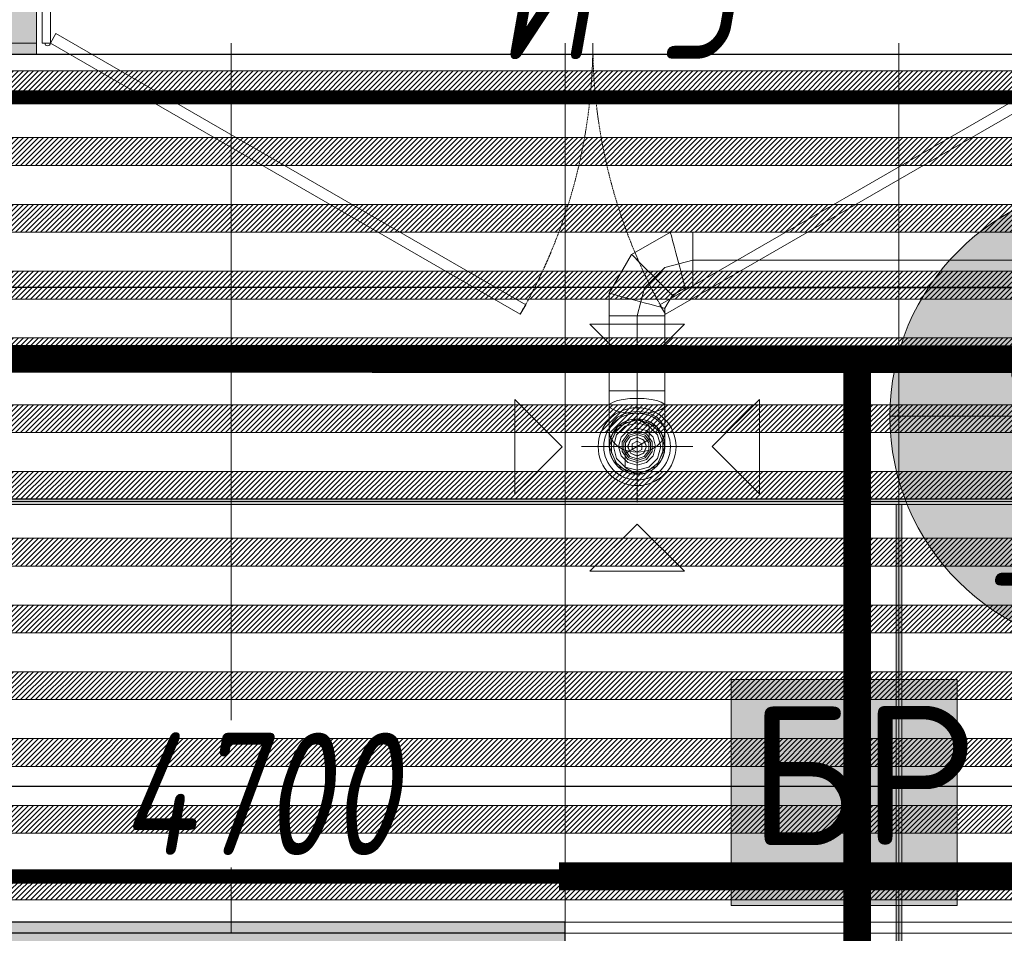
# Model space of a CAD drawing. Header units: millimetres. Extents: x -521669 to 178656, y -69521 to 433382.
# Tile 177 of 422: x -181783 to -180013, y 411099 to 412741. Entities that reach past the tile are written whole.
import ezdxf
from ezdxf import colors
from ezdxf.entities.mleader import LeaderData, LeaderLine
from ezdxf.enums import TextEntityAlignment as Align
from ezdxf.math import Vec2, Vec3

# ---------------------------------------------------------------- set-up
doc = ezdxf.new("R2010")
doc.units = ezdxf.units.MM
for name, pattern in [('( Hidden )', [0.375, 0.25, -0.125]), ('-D1-02х01', [3, 2, -1]), ('DASHDOT', [25.4, 12.7, -6.35, 0, -6.35]), ('DOT', [6.35, 0, -6.35])]:
    doc.linetypes.add(name, pattern=pattern)
doc.layers.get('Defpoints').update_dxf_attribs({"color": 31})
for name, color, linetype, lineweight in [('_0', 7, 'Continuous', 13), ('A-DOOR', 7, 'Continuous', 5), ('A-DOOR-IDEN', 7, 'Continuous', 9), ('A-FLOR', 7, 'Continuous', 5), ('A-WALL', 7, 'Continuous', 5), ('A-WALL-FNSH', 8, 'Continuous', 5), ('dim_light', 12, 'Continuous', 9), ('dim_pot', 183, 'Continuous', 9), ('dim_razv', 93, 'DASHDOT', 9), ('I-WALL', 7, 'Continuous', 5), ('ob_pomeshen', 62, 'Continuous', 13), ('pot', 183, 'Continuous', 15), ('pot sh', 183, 'Continuous', 15)]:
    doc.layers.add(name, color=color, linetype=linetype, lineweight=lineweight)
doc.layers.add('PDF15_0', color=30, linetype='Continuous', true_color=0xff7f00)
doc.layers.add('PDF5_Geometry', color=7, linetype='Continuous', true_color=0xaaaaaa)
doc.layers.add('PDF15_ПС', color=1, linetype='Continuous')
doc.layers.add('PDF_Text', color=7, linetype='Continuous')
doc.layers.add('pol', color=7, linetype='Continuous', lineweight=15, true_color=0x738991)
doc.layers.add('Сводный план', color=1, linetype='Continuous', lineweight=0, true_color=0xff0000)
doc.styles.add('fl_iso paper', font='isocpeur.ttf', dxfattribs={"width": 0.8, "oblique": 10})
doc.styles.add('In tre', font='isocpeur.ttf', dxfattribs={"width": 0.8, "oblique": 10})
doc.styles.add('PDF ISOCPEUR', font='isocpeur.ttf')
doc.dimstyles.new('In tre 1_75', dxfattribs={"dimtxt": 220, "dimasz": 120, "dimexe": 60, "dimexo": 10, "dimgap": 50, "dimtad": 1, "dimdec": 0, "dimrnd": 5, "dimzin": 0, "dimdsep": 46, "dimtxsty": 'fl_iso paper', "dimblk": 'ARCHTICK', "dimcen": 0, "dimdle": 60, "dimadec": 0, "dimazin": 0, "dimtfac": 1, "dimtdec": 0, "dimtofl": 0, "dimtmove": 1, "dimatfit": 1, "dimfxl": 1, "dimtfill": 1, "dimtolj": 1, "dimtzin": 0, "dimarcsym": 1})

# ---------------------------------------------------------------- blocks, each defined once
blk = doc.blocks.new('_ArchTick')
at = {"color": 0, "linetype": 'ByBlock', "lineweight": 9, "const_width": 0.15}
blk.add_lwpolyline([(-0.5, -0.5), (0.5, 0.5)], dxfattribs=at)
blk = doc.blocks.new('*D6221')
at = {"layer": 'Defpoints', "color": 0, "transparency": 16777216}
for p in [(-183702.9, 411453.7), (-179002.9, 411453.7), (-179002.9, 411189.6)]:
    blk.add_point(p, dxfattribs=at)
at = {"layer": 'dim_light', "color": 0, "lineweight": -2, "transparency": 16777216}
for p, q in [((-183702.9, 411443.7), (-183702.9, 411129.6)), ((-179002.9, 411443.7), (-179002.9, 411129.6)), ((-183762.9, 411189.6), (-178942.9, 411189.6))]:
    blk.add_line(p, q, dxfattribs=at)
at = {"layer": 'dim_light', "color": 0, "lineweight": -2, "transparency": 16777216, "xscale": 120, "yscale": 120, "zscale": 120, "rotation": 180}
blk.add_blockref('_ArchTick', (-183702.9, 411189.6), dxfattribs=at)
at = {"layer": 'dim_light', "color": 0, "lineweight": -2, "transparency": 16777216, "xscale": 120, "yscale": 120, "zscale": 120}
blk.add_blockref('_ArchTick', (-179002.9, 411189.6), dxfattribs=at)
at = {"layer": 'dim_light', "color": 0, "transparency": 16777216, "insert": (-181352.9, 411349.6), "char_height": 220, "attachment_point": 5, "style": 'fl_iso paper', "bg_fill": 3, "box_fill_scale": 1.1, "bg_fill_color": 256, "bg_fill_true_color": 13158600, "bg_fill_transparency": 0}
blk.add_mtext('\\A1;4700', dxfattribs=at)
blk = doc.blocks.new('*U12462')
at = {"layer": 'pol', "true_color": 0x007dfa, "transparency": 33554687}
h = blk.add_hatch(color=150, dxfattribs=at)
h.dxf.hatch_style = 1
h.paths.add_polyline_path([(17904.9, 0), (0, 0), (0, -10), (17904.9, -10)])
at = {"layer": 'pol', "color": 162, "true_color": 0x2c3cc9}
blk.add_lwpolyline([(17904.9, 0), (0, 0), (0, -10), (17904.9, -10)], close=True, dxfattribs=at)
blk = doc.blocks.new('*U12170')
at = {"layer": 'pol', "true_color": 0x007dfa, "transparency": 33554687}
h = blk.add_hatch(color=150, dxfattribs=at)
h.dxf.hatch_style = 1
h.paths.add_polyline_path([(909.2, 0), (0, 0), (0, -10), (909.2, -10)])
at = {"layer": 'pol', "color": 162, "true_color": 0x2c3cc9}
blk.add_lwpolyline([(909.2, 0), (0, 0), (0, -10), (909.2, -10)], close=True, dxfattribs=at)
blk = doc.blocks.new('помещение')
at = {"linetype": 'ByBlock', "true_color": 0xffffff}
h = blk.add_hatch(color=7, dxfattribs=at)
h.dxf.hatch_style = 1
edge = h.paths.add_edge_path()
edge.add_arc((0, 0), 420, 0, 360)
at = {"color": 0}
blk.add_line((-420, 0), (420, 0), dxfattribs=at)
blk.add_circle((0, 0), 420, dxfattribs=at)
at = {"linetype": 'ByBlock', "style": 'fl_iso paper', "oblique": 10, "width": 0.8}
for tag, p in [('TXT1', (0, 190)), ('TXT2', (0, -180))]:
    blk.add_attdef(tag, text='', height=250, dxfattribs=at).set_placement(p, align=Align.MIDDLE_CENTER)
blk = doc.blocks.new('ftfyjjj')
at = {"layer": 'PDF5_Geometry', "color": 5, "lineweight": 18, "true_color": 0x0000ff}
for points in [[(11679.5, 9024.7), (11677.8, 9037.7), (11672.8, 9049.7), (11664.9, 9060.1), (11654.5, 9068), (11642.5, 9073), (11629.5, 9074.7), (11642.5, 9073), (11654.5, 9068), (11664.9, 9060.1), (11672.8, 9049.7), (11677.8, 9037.7), (11679.5, 9024.7), (11679.5, 9051.5), (11679.5, 9097.9), (11679.5, 9124.7), (11679.5, 9260), (11677.8, 9260), (11672.8, 9260), (11664.9, 9260), (11654.5, 9260), (11642.5, 9260), (11629.5, 9260), (11642.5, 9260), (11654.5, 9260), (11664.9, 9260), (11672.8, 9260), (11677.8, 9260), (11679.5, 9260), (11679.5, 9273.4), (11692.9, 9296.6), (11716.1, 9310), (11729.5, 9310), (11729.5, 9311.7), (11729.5, 9316.7), (11729.5, 9324.6), (11729.5, 9335), (11729.5, 9347.1), (11729.5, 9360), (11729.5, 9347.1), (11729.5, 9335), (11729.5, 9324.6), (11729.5, 9316.7), (11729.5, 9311.7), (11729.5, 9310), (14866.9, 9310)], [(14866.9, 9410), (11729.5, 9410), (11729.5, 9408.3), (11729.5, 9403.3), (11729.5, 9395.3), (11729.5, 9385), (11729.5, 9372.9), (11729.5, 9360), (12345.3, 9360), (11729.5, 9360), (11729.5, 9372.9), (11729.5, 9385), (11729.5, 9395.3), (11729.5, 9403.3), (11729.5, 9408.3), (11729.5, 9410), (11689.3, 9410), (11619.7, 9369.8), (11579.5, 9300.2), (11579.5, 9260), (11581.2, 9260), (11586.2, 9260), (11594.2, 9260), (11604.5, 9260), (11616.6, 9260), (11629.5, 9260), (11616.6, 9260), (11604.5, 9260), (11594.2, 9260), (11586.2, 9260), (11581.2, 9260), (11579.5, 9260), (11581.2, 9260), (11586.2, 9260), (11594.2, 9260), (11604.5, 9260), (11616.6, 9260), (11629.5, 9260), (11629.5, 9124.7), (11642.5, 9124.7), (11654.5, 9124.7), (11664.9, 9124.7), (11672.8, 9124.7), (11677.8, 9124.7), (11679.5, 9124.7), (11677.8, 9124.7), (11672.8, 9124.7), (11664.9, 9124.7), (11654.5, 9124.7), (11642.5, 9124.7), (11629.5, 9124.7), (11629.5, 9074.7), (11651.2, 9062.2), (11651.2, 9037.2), (11629.5, 9024.7), (11607.9, 9012.2), (11607.9, 8987.2), (11629.5, 8974.7), (11616.6, 8976.4), (11604.5, 8981.4), (11594.2, 8989.4), (11586.2, 8999.7), (11581.2, 9011.8), (11579.5, 9024.7), (11581.2, 9011.8), (11586.2, 8999.7), (11594.2, 8989.4), (11604.5, 8981.4), (11616.6, 8976.4), (11629.5, 8974.7), (11642.5, 8976.4), (11654.5, 8981.4), (11664.9, 8989.4), (11672.8, 8999.7), (11677.8, 9011.8), (11679.5, 9024.7), (11677.8, 9011.8), (11672.8, 8999.7), (11664.9, 8989.4), (11654.5, 8981.4), (11642.5, 8976.4), (11629.5, 8974.7)], [(11729.5, 9360), (11729.5, 9372.9), (11729.5, 9385), (11729.5, 9395.3), (11729.5, 9403.3), (11729.5, 9408.3), (11729.5, 9410)], [(11729.5, 9410), (11729.5, 9408.3), (11729.5, 9403.3), (11729.5, 9395.3), (11729.5, 9385), (11729.5, 9372.9), (11729.5, 9360)], [(11679.5, 9346.6), (11642.9, 9310)], [(11729.5, 9360), (11679.5, 9346.6)], [(11642.9, 9310), (11629.5, 9260)], [(11629.5, 9124.7), (11616.6, 9124.7), (11604.5, 9124.7), (11594.2, 9124.7), (11586.2, 9124.7), (11581.2, 9124.7), (11579.5, 9124.7)], [(11579.5, 9124.7), (11579.5, 9097.9)], [(11629.5, 8924.7), (11629.5, 9124.7)], [(11579.5, 9097.9), (11579.5, 9051.5)], [(11679.5, 9024.7), (11664.9, 9060.1), (11629.5, 9074.7), (11594.2, 9060.1), (11579.5, 9024.7)], [(11629.5, 9074.7), (11616.6, 9073), (11604.5, 9068), (11594.2, 9060.1), (11586.2, 9049.7), (11581.2, 9037.7), (11579.5, 9024.7)], [(11579.5, 9024.7), (11581.2, 9037.7), (11586.2, 9049.7), (11594.2, 9060.1), (11604.5, 9068), (11616.6, 9073), (11629.5, 9074.7)], [(11629.5, 9074.7), (11629.5, 9038.1), (11629.5, 9024.7)], [(11579.5, 9051.5), (11579.5, 9024.7)], [(11529.5, 9024.7), (11729.5, 9024.7)], [(11579.5, 9024.7), (11594.2, 8989.4), (11629.5, 8974.7), (11664.9, 8989.4), (11679.5, 9024.7)]]:
    blk.add_lwpolyline(points, dxfattribs=at)
for points in [[(11702.7, 9360), (11699.3, 9372.9), (11696, 9385), (11693.3, 9395.3), (11691.1, 9403.3), (11689.8, 9408.3), (11689.3, 9410), (11689.8, 9408.3), (11691.1, 9403.3), (11693.3, 9395.3), (11696, 9385), (11699.3, 9372.9)], [(11656.3, 9333.2), (11646.8, 9342.7), (11638, 9351.5), (11630.4, 9359.1), (11624.6, 9364.9), (11621, 9368.5), (11619.7, 9369.8), (11621, 9368.5), (11624.6, 9364.9), (11630.4, 9359.1), (11638, 9351.5), (11646.8, 9342.7)], [(11702.7, 9360), (11706.2, 9347.1), (11709.4, 9335), (11712.2, 9324.6), (11714.3, 9316.7), (11715.7, 9311.7), (11716.1, 9310), (11715.7, 9311.7), (11714.3, 9316.7), (11712.2, 9324.6), (11709.4, 9335), (11706.2, 9347.1)], [(11729.5, 9360), (11729.5, 9347.1), (11729.5, 9335), (11729.5, 9324.6), (11729.5, 9316.7), (11729.5, 9311.7), (11729.5, 9310), (11729.5, 9311.7), (11729.5, 9316.7), (11729.5, 9324.6), (11729.5, 9335), (11729.5, 9347.1)], [(11656.3, 9333.2), (11665.8, 9323.7), (11674.6, 9314.9), (11682.2, 9307.3), (11688, 9301.5), (11691.7, 9297.8), (11692.9, 9296.6), (11691.7, 9297.8), (11688, 9301.5), (11682.2, 9307.3), (11674.6, 9314.9), (11665.8, 9323.7)], [(11629.5, 9286.8), (11616.6, 9290.3), (11604.5, 9293.5), (11594.2, 9296.2), (11586.2, 9298.4), (11581.2, 9299.7), (11579.5, 9300.2), (11581.2, 9299.7), (11586.2, 9298.4), (11594.2, 9296.2), (11604.5, 9293.5), (11616.6, 9290.3)], [(11629.5, 9286.8), (11642.5, 9283.3), (11654.5, 9280.1), (11664.9, 9277.3), (11672.8, 9275.2), (11677.8, 9273.8), (11679.5, 9273.4), (11677.8, 9273.8), (11672.8, 9275.2), (11664.9, 9277.3), (11654.5, 9280.1), (11642.5, 9283.3)], [(11629.5, 9124.7), (11616.6, 9124.7), (11604.5, 9124.7), (11594.2, 9124.7), (11586.2, 9124.7), (11581.2, 9124.7), (11579.5, 9124.7), (11579.5, 9260), (11581.2, 9260), (11586.2, 9260), (11594.2, 9260), (11604.5, 9260), (11616.6, 9260), (11629.5, 9260)], [(11629.5, 9260), (11642.5, 9260), (11654.5, 9260), (11664.9, 9260), (11672.8, 9260), (11677.8, 9260), (11679.5, 9260), (11677.8, 9260), (11672.8, 9260), (11664.9, 9260), (11654.5, 9260), (11642.5, 9260)], [(11544.7, 9244.7), (11629.5, 9159.9), (11714.4, 9244.7)], [(11629.5, 9124.7), (11616.6, 9124.7), (11604.5, 9124.7), (11594.2, 9124.7), (11586.2, 9124.7), (11581.2, 9124.7), (11579.5, 9124.7), (11581.2, 9124.7), (11586.2, 9124.7), (11594.2, 9124.7), (11604.5, 9124.7), (11616.6, 9124.7)], [(11629.5, 9124.7), (11642.5, 9124.7), (11654.5, 9124.7), (11664.9, 9124.7), (11672.8, 9124.7), (11677.8, 9124.7), (11679.5, 9124.7), (11677.8, 9124.7), (11672.8, 9124.7), (11664.9, 9124.7), (11654.5, 9124.7), (11642.5, 9124.7)], [(11409.8, 9109.2), (11494.6, 9024.4), (11409.8, 8939.5)], [(11679.5, 9097.9), (11677.8, 9101.4), (11672.8, 9104.6), (11664.9, 9107.4), (11654.5, 9109.5), (11642.5, 9110.9), (11629.5, 9111.3), (11616.6, 9110.9), (11604.5, 9109.5), (11594.2, 9107.4), (11586.2, 9104.6), (11581.2, 9101.4), (11579.5, 9097.9), (11581.2, 9094.5), (11586.2, 9091.2), (11594.2, 9088.5), (11604.5, 9086.3), (11616.6, 9085), (11629.5, 9084.5), (11642.5, 9085), (11654.5, 9086.3), (11664.9, 9088.5), (11672.8, 9091.2), (11677.8, 9094.5)], [(11849.4, 9109.6), (11764.5, 9024.7), (11849.4, 8939.9)], [(11679.5, 9051.5), (11677.8, 9061), (11672.8, 9069.8), (11664.9, 9077.4), (11654.5, 9083.2), (11642.5, 9086.9), (11629.5, 9088.1), (11616.6, 9086.9), (11604.5, 9083.2), (11594.2, 9077.4), (11586.2, 9069.8), (11581.2, 9061), (11579.5, 9051.5), (11581.2, 9042), (11586.2, 9033.2), (11594.2, 9025.6), (11604.5, 9019.8), (11616.6, 9016.2), (11629.5, 9014.9), (11642.5, 9016.2), (11654.5, 9019.8), (11664.9, 9025.6), (11672.8, 9033.2), (11677.8, 9042)], [(11629.5, 9072.2), (11608.9, 9067.5), (11592.4, 9054.3), (11583.2, 9035.3), (11583.2, 9014.2), (11592.4, 8995.1), (11608.9, 8981.9), (11629.5, 8977.2), (11650.1, 8981.9), (11666.7, 8995.1), (11675.8, 9014.2), (11675.8, 9035.3), (11666.7, 9054.3), (11650.1, 9067.5)], [(11629.5, 8982.2), (11608.3, 8987.9), (11592.7, 9003.5), (11587, 9024.7), (11592.7, 9046), (11608.3, 9061.5), (11629.5, 9067.2), (11650.8, 9061.5), (11666.3, 9046), (11672, 9024.7), (11666.3, 9003.5), (11650.8, 8987.9)], [(11629.5, 9058), (11612.9, 9053.6), (11600.7, 9041.4), (11596.2, 9024.7), (11600.7, 9008.1), (11612.9, 8995.9), (11629.5, 8991.4), (11646.2, 8995.9), (11658.4, 9008.1), (11662.8, 9024.7), (11658.4, 9041.4), (11646.2, 9053.6)], [(11629.5, 8996.4), (11612.9, 9001.8), (11602.6, 9016), (11602.6, 9033.5), (11612.9, 9047.6), (11629.5, 9053), (11646.2, 9047.6), (11656.5, 9033.5), (11656.5, 9016), (11646.2, 9001.8)], [(11629.5, 9049.7), (11614.8, 9045), (11605.7, 9032.4), (11605.7, 9017), (11614.8, 9004.5), (11629.5, 8999.7), (11644.2, 9004.5), (11653.3, 9017), (11653.3, 9032.4), (11644.2, 9045)], [(11629.5, 9046.7), (11616.6, 9042.5), (11608.6, 9031.5), (11608.6, 9017.9), (11616.6, 9006.9), (11629.5, 9002.7), (11642.5, 9006.9), (11650.4, 9017.9), (11650.4, 9031.5), (11642.5, 9042.5)], [(11629.5, 9007.7), (11617.5, 9012.7), (11612.5, 9024.7), (11617.5, 9036.7), (11629.5, 9041.7), (11641.5, 9036.7), (11646.5, 9024.7), (11641.5, 9012.7)], [(11629.5, 9041.4), (11617.7, 9036.5), (11612.9, 9024.7), (11617.7, 9012.9), (11629.5, 9008.1), (11641.3, 9012.9), (11646.2, 9024.7), (11641.3, 9036.5)], [(11629.5, 9034.7), (11620.9, 9029.7), (11620.9, 9019.7), (11629.5, 9014.7), (11638.2, 9019.7), (11638.2, 9029.7)], [(11544.7, 8800.8), (11629.5, 8885.6), (11714.4, 8800.8)]]:
    blk.add_lwpolyline(points, close=True, dxfattribs=at)
for points in [[(11559.5, 9024.7, 1), (11699.5, 9024.7, 1)], [(11569.5, 9024.7, 0.999412), (11689.5, 9024.7, 1)]]:
    blk.add_lwpolyline(points, format="xyb", close=True, dxfattribs=at)
for radius, start, end in [(70, 0, 180), (60, 360, 180), (50, 359.9596, 180.0404), (50, 359.9596, 180.0404), (50, 359.9596, 180.0404), (50, 359.9596, 180.0404), (70, 180, 0), (60, 180.0337, 359.9663), (50, 180, 0), (50, 180, 0), (50, 180, 0), (50, 180, 0)]:
    blk.add_arc((11629.5, 9024.7), radius, start, end, dxfattribs=at)
blk = doc.blocks.new('yyuuiffff55')
at = {"layer": 'PDF15_0', "lineweight": 25}
for points in [[(8970.5, 10174.9), (8970.5, 9311.3), (14027.2, 9311.3), (14027.2, 11178.2), (11578.2, 11178.2), (11578.2, 12587.9), (12839.8, 12587.9), (12839.8, 11521.1), (13307.5, 11521.1), (13307.5, 13256.7), (13622.9, 13256.7), (13622.9, 11521.1), (14514, 11521.1), (14514, 9311.3), (17905, 9309.1), (17905, 12359.3), (17905, 19556), (14393.4, 19556), (14393.4, 17352.5), (13773.2, 17352.5), (13773.2, 17521.8), (14186, 17521.8), (14186, 19556), (6940.6, 19556)], [(28041.7, 7059.1), (24773.6, 7059.1), (24773.6, 7249.6), (25825.6, 7249.6), (25825.6, 8413.8), (23067.5, 8413.8), (16410.6, 8413.8), (16410.6, 7486.7), (15889.9, 7486.7), (15889.9, 8413.8), (7922.7, 8413.8), (7922.7, 8291), (7296.2, 8291), (7296.2, 9311.3), (8885.8, 9311.3), (8885.8, 10177)], [(12005.8, 8413.8), (12005.8, 4851.4)]]:
    blk.add_lwpolyline(points, dxfattribs=at)
at = {"layer": 'PDF15_ПС', "lineweight": 9}
blk.add_lwpolyline([(11798.3, 8200), (11798.3, 8403.2), (11798.3, 8606.4), (12001.5, 8606.4), (12204.7, 8606.4), (12204.7, 8403.2), (12204.7, 8200), (12001.5, 8200)], close=True, dxfattribs=at)
at = {"layer": 'PDF15_ПС', "color": 7, "true_color": 0xffffff, "transparency": 33554559}
for points in [[(12204.7, 8606.4), (11798.3, 8606.4), (12204.7, 8403.2)], [(11798.3, 8606.4), (12204.7, 8403.2), (11798.3, 8403.2)], [(12204.7, 8403.2), (11798.3, 8403.2), (12204.7, 8200)], [(11798.3, 8403.2), (12204.7, 8200), (11798.3, 8200)]]:
    blk.add_solid(points, dxfattribs=at)
at = {"layer": 'PDF_Text', "color": 1, "insert": (11829.1, 8308.6), "char_height": 249.99, "attachment_point": 7, "style": 'PDF ISOCPEUR'}
blk.add_mtext('БР', dxfattribs=at)
blk = doc.blocks.new('fftjjkksa5664')
at = {"layer": 'Сводный план', "color": 96, "true_color": 0x008000, "const_width": 50}
for points in [[(21761, 9177), (6981.5, 9184.4), (6989.6, 8877.2), (7115.9, 8706.7), (7125, 7640.5)], [(12025, 9164.8), (12025, 7914.8)]]:
    blk.add_lwpolyline(points, dxfattribs=at)
blk = doc.blocks.new('A_MEQ_DoorWall - ОВ-7411191-50_AS_M_L33')
at = {"layer": 'A-DOOR'}
for p, q in [((-5.6, 587.5), (-850, 100)), ((4.4, 570.2), (-5.6, 587.5)), ((245.6, 570.2), (255.6, 587.5)), ((255.6, 587.5), (1100, 100)), ((-840, 82.7), (4.4, 570.2)), ((1090, 82.7), (245.6, 570.2)), ((1100, 100), (1090, 82.7)), ((1115, 100), (1100, 100)), ((1100, 100), (1100, 20)), ((1115, 20), (1115, 100)), ((1125, 100), (1125, -100))]:
    blk.add_line(p, q, dxfattribs=at)
at = {"layer": 'A-DOOR', "linetype": '-D1-02х01'}
for centre, start, end in [((-850, 100), 360, 30), ((1100, 100), 150, 180)]:
    blk.add_arc(centre, 975, start, end, dxfattribs=at)
at = {"layer": 'A-DOOR'}
blk.add_arc((1105, 100), 5, 0, 180, dxfattribs=at)

msp = doc.modelspace()

# ---------------------------------------------------------------- hatches: boundary and pattern name
at = {"layer": '_0', "transparency": 33554534}
h = msp.add_hatch(color=252, dxfattribs=at)
h.dxf.hatch_style = 1
h.paths.add_polyline_path([(-154802.134982, 402398.150929), (-192753.734982, 402398.150929), (-192753.734982, 432349.750929), (-154802.134982, 432349.750929)])
h.paths.add_polyline_path([(-162502.934982, 423848.950929), (-162502.934982, 421848.950929), (-169852.934982, 421848.950929), (-169852.934982, 412898.950929), (-166902.934982, 412898.950929), (-166902.934982, 410898.950929), (-183952.934982, 410898.950929), (-183952.934982, 410898.950929), (-186002.934982, 410898.950929), (-186002.934982, 412898.950929), (-183852.934982, 412898.950929), (-183852.934982, 416948.950929), (-179002.934982, 416948.950929), (-179002.934982, 415448.950929), (-177352.934982, 415448.950929), (-177352.934982, 421848.950929), (-185752.934982, 421848.950929), (-185752.934982, 423848.950929), (-182952.934982, 423848.950929), (-162502.934982, 423848.950929)], flags=16)
at = {"layer": 'A-WALL'}
h = msp.add_hatch(dxfattribs=at)
h.set_pattern_fill('FP_29', color=256, style=0, pattern_type=2)
h.set_pattern_definition([(45, (-192252.935, 402898.95), (-57.02463, 57.02463), []), (45, (-192195.91, 402898.95), (-57.02463, 57.02463), [100.806, -20.161, 3.353, -16.808])])
h.paths.add_polyline_path([(-174652.934982, 410898.950929), (-174652.934982, 411098.950929), (-174752.934982, 411098.950929), (-174752.934982, 410898.950929), (-174717.220697, 410898.950929)])
h.paths.add_polyline_path([(-182207.084113, 410898.950929), (-180802.934982, 410898.950929), (-180802.934982, 411098.950929), (-184202.934982, 411098.950929), (-184202.934982, 410898.950929), (-183379.075828, 410898.950929)])
h.paths.add_polyline_path([(-179752.934982, 410898.950929), (-176502.934982, 410898.950929), (-176502.934982, 411098.950929), (-179752.934982, 411098.950929)])
at = {"layer": 'I-WALL'}
h = msp.add_hatch(dxfattribs=at)
h.set_pattern_fill('FP_30', color=256, style=0, pattern_type=2)
h.set_pattern_definition([(45, (-192252.93, 402898.95), (-75.43415, 75.43415), [106.68, -17.78, 3.556, -17.78]), (45, (-192252.93, 402974.34), (-75.43415, 75.43415), []), (50, (-192252.93, 402898.95), (127.5292, -11.1576), [13.335, -146.685]), (355, (-192252.93, 402898.95), (-24.6697, 133.74), [10.668, -117.348]), (100.451, (-192242.31, 402898.02), (102.8597, 122.5818), [11.333, -124.663]), (46.184, (-192252.93, 402934.51), (189.7552, -29.4304), [20.002, -220.027]), (96.636, (-192237.12, 402932.06), (166.1822, 173.1996), [17, -186.995]), (351.184, (-192252.93, 402934.51), (166.184, 173.1976), [16.002, -176.022]), (21, (-192235.15, 402925.62), (106.13027, -71.586), [13.335, -146.685]), (326, (-192235.15, 402925.62), (43.2619, 128.9318), [10.668, -117.348]), (71.451, (-192226.31, 402919.66), (149.392, 57.34505), [11.333, -124.663]), (37.5, (-192252.935, 402898.95), (2.16223, 59.18836), [3.353, -112.573, 3.353, -115.773, -117.793]), (37.5, (-192252.935, 402898.95), (2.16223, 59.18836), [-235.052, 3.353, -114.44]), (7.5, (-192252.935, 402898.95), (46.77386, 70.12615), [3.353, -64.567, 3.353, -109.906, -44.894]), (7.5, (-192252.935, 402898.95), (46.77386, 70.12615), [-181.178, 3.353, -41.542]), (327.5, (-192292.584, 402898.95), (94.91367, -4.0101), [3.353, -41.097, 3.353, -135.331, -184.023]), (327.5, (-192292.584, 402898.95), (94.91367, -4.0101), [-183.134, 3.353, -180.67]), (317.5, (-192310.36, 402898.95), (103.69057, 17.7988), [3.353, -54.432, 3.353, -88.748, -130.683]), (317.5, (-192310.36, 402898.95), (103.69057, 17.7988), [-149.885, 3.353, -127.33])])
h.paths.add_polyline_path([(-183652.934982, 412698.950929), (-183652.18517, 412698.950929), (-183652.934982, 412898.950929)])
h.paths.add_polyline_path([(-179002.934982, 412698.950929), (-179002.934982, 412898.950929), (-179752.934982, 412898.950929), (-179752.934982, 412698.950929), (-179202.934982, 412698.950929)])
h.paths.add_polyline_path([(-183052.934982, 412698.950929), (-183052.934982, 412898.950929), (-183152.18517, 412898.950929), (-183152.18517, 412698.950929), (-183102.934982, 412698.950929)])
h.paths.add_polyline_path([(-181752.934982, 412698.950929), (-181752.934982, 412898.950929), (-182452.934982, 412898.950929), (-182452.934982, 412698.950929), (-182207.084113, 412698.950929)])
at = {"layer": 'I-WALL', "true_color": 0xf5f3ef}
h = msp.add_hatch(color=7, dxfattribs=at)
h.paths.add_polyline_path([(-179752.934982, 412678.950929), (-179002.934982, 412678.950929), (-179002.934982, 412698.950929), (-179752.934982, 412698.950929)])
h.paths.add_polyline_path([(-181752.934982, 412678.950929), (-181752.934982, 412698.950929), (-182352.934982, 412698.950929), (-182352.934982, 412678.950929), (-182207.084113, 412678.950929)])

# ---------------------------------------------------------------- linework, layer by layer
at = {"layer": 'A-FLOR'}
msp.add_line((-180802.934982, 411098.950929), (-179752.934982, 411098.950929), dxfattribs=at)
at = {"layer": 'A-WALL', "lineweight": 9}
for p, q in [((-181752.934982, 412698.950929), (-181752.934982, 412898.950929)), ((-182452.934982, 412698.950929), (-181752.934982, 412698.950929))]:
    msp.add_line(p, q, dxfattribs=at)
at = {"layer": 'A-WALL', "lineweight": 25}
for p, q in [((-180802.934982, 411098.950929), (-184202.934982, 411098.950929)), ((-180802.934982, 410898.950929), (-180802.934982, 411098.950929))]:
    msp.add_line(p, q, dxfattribs=at)
at = {"layer": 'A-WALL-FNSH'}
for p, q in [((-181752.934982, 412678.950929), (-181752.934982, 412698.950929)), ((-182452.934982, 412678.950929), (-181752.934982, 412678.950929))]:
    msp.add_line(p, q, dxfattribs=at)
at = {"layer": 'I-WALL'}
msp.add_line((-179752.934982, 412678.950929), (-181752.934982, 412678.950929), dxfattribs=at)
at = {"layer": 'pol'}
for points in [[(-181402.866474, 412698.950929), (-181402.866474, 411874.827175), (-182002.866474, 411874.827175), (-182002.866474, 412698.950929)], [(-180802.866474, 412698.950929), (-180802.866474, 411874.827175), (-181402.866474, 411874.827175), (-181402.866474, 412698.950929)], [(-180202.866474, 412698.950929), (-180202.866474, 411874.827175), (-180802.866474, 411874.827175), (-180802.866474, 412698.950929)], [(-179602.866474, 412698.950929), (-179602.866474, 411874.827175), (-180202.866474, 411874.827175), (-180202.866474, 412698.950929)], [(-181402.866474, 411098.950929), (-181402.866474, 411874.827175), (-182002.866474, 411874.827175), (-182002.866474, 411098.950929)], [(-180802.934982, 411078.950929), (-180802.866474, 411078.950929), (-180802.866474, 411874.827175), (-181402.866474, 411874.827175), (-181402.866474, 411098.950929)], [(-180202.866474, 410960.641427), (-180202.866474, 411874.827175), (-180802.866474, 411874.827175), (-180802.866474, 410960.641427)], [(-179602.866474, 411098.950929), (-179602.866474, 411874.827175), (-180202.866474, 411874.827175), (-180202.866474, 410960.641427)]]:
    msp.add_lwpolyline(points, dxfattribs=at)

# ---------------------------------------------------------------- block references
at = {"layer": 'A-DOOR', "color": 8, "true_color": 0x7f7f7f, "rotation": 180}
msp.add_blockref('A_MEQ_DoorWall - ОВ-7411191-50_AS_M_L33', (-180627.934982, 412798.950929), dxfattribs=at)

# ---------------------------------------------------------------- texts
at = {"layer": 'A-DOOR-IDEN', "lineweight": 5, "char_height": 250, "attachment_point": 1, "style": 'fl_iso paper'}
for s, insert, width in [('И', (-180926.291558, 412919.973126), 186.39234375), ('-3', (-180772.502496, 412919.973126), 228.4809375)]:
    msp.add_mtext(s, dxfattribs=dict(at, insert=insert, width=width))

# ---------------------------------------------------------------- next in the draw order: dimensions: what is measured, and where the dimension line sits
at = {"layer": 'dim_light'}
dim = msp.add_linear_dim(base=(-179002.934982, 411189.550147), p1=(-183702.934982, 411453.748155), p2=(-179002.934982, 411453.748155), dimstyle='In tre 1_75', dxfattribs=at)
dim.commit()
dim.dimension.update_dxf_attribs({"geometry": '*D6221', "text_midpoint": (-181352.934982, 411349.550147)})

# ---------------------------------------------------------------- next in the draw order: hatches: boundary and pattern name
at = {"layer": 'I-WALL', "true_color": 0xf5f3ef}
h = msp.add_hatch(color=7, dxfattribs=at)
h.paths.add_polyline_path([(-179402.934982, 411098.950929), (-179402.934982, 411118.950929), (-179752.934982, 411118.950929), (-179752.934982, 411098.950929)])
h.paths.add_polyline_path([(-180802.934982, 411098.950929), (-180802.934982, 411118.950929), (-183952.934982, 411118.950929), (-183952.934982, 411098.950929), (-182207.084113, 411098.950929)])

# ---------------------------------------------------------------- next in the draw order: linework, layer by layer
at = {"layer": 'A-WALL-FNSH'}
for p, q in [((-180802.934982, 411118.950929), (-184652.934982, 411118.950929)), ((-180802.934982, 411098.950929), (-180802.934982, 411118.950929))]:
    msp.add_line(p, q, dxfattribs=at)
at = {"layer": 'Defpoints'}
for points in [[(-184652.934982, 412678.950929), (-178982.934982, 412678.950929), (-178982.934982, 413798.950929), (-179152.934982, 413798.950929), (-179152.934982, 415248.950929), (-178802.934982, 415248.950929), (-178802.934982, 415398.950929), (-177372.934982, 415398.950929), (-177372.934982, 412678.950929), (-174582.934982, 412678.950929), (-174582.934982, 412851.21732), (-172622.934982, 412850.957907), (-172622.934982, 412678.691516), (-167102.934983, 412678.887771), (-167102.934983, 411118.950929), (-170542.934982, 411118.950929), (-170542.934982, 411118.950929), (-171592.934982, 411118.950929), (-171592.934982, 411118.950929), (-179752.934982, 411118.950929), (-179752.934982, 410960.641427)], [(-180802.934982, 410960.641427), (-180802.934982, 411118.950929), (-184222.934982, 411118.950929), (-184222.934982, 411118.950929), (-184652.934982, 411118.950929)]]:
    msp.add_lwpolyline(points, dxfattribs=at)

# ---------------------------------------------------------------- next in the draw order: leaders
at = {"layer": 'dim_pot', "color": 0, "linetype": 'ByBlock'}
ml = msp.add_multileader_mtext('Standard', dxfattribs=at)
ml.set_content('Подвесной потолок ГКЛ', style='In tre')
ml.set_leader_properties()
ml.build(insert=Vec2(0, 0))
ml.multileader.update_dxf_attribs({"text_left_attachment_type": 6, "text_right_attachment_type": 6, "dogleg_length": 1, "arrow_head_size": 0, "scale": 50})
ctx = ml.context
ctx.base_point, ctx.scale, ctx.char_height, ctx.arrow_head_size, ctx.landing_gap_size, ctx.plane_origin = Vec3(-109759.04457, 409524.620581), 50, 200, 0, 4.5, Vec3(-118697.811305, 414364.552319)
ctx.left_attachment, ctx.right_attachment, ctx.text_align_type = 6, 6, 2
notes = []
notes.append((ctx, [(0, (1, 1, 0), (-109809.04457, 409524.620581), (1, 0), 50, [(1, [(-110638.079875, 413162.211334)], 0, [])])]))
ctx.mtext.insert, ctx.mtext.width, ctx.mtext.defined_height, ctx.mtext.alignment, ctx.mtext.flow_direction = Vec3(-107367.279174, 409764.620581), 2609.32716821, 696.609813, 3, 5
ctx.mtext.has_bg_fill, ctx.mtext.bg_color, ctx.mtext.bg_scale_factor, ctx.mtext.bg_transparency, ctx.mtext.use_window_bg_color = 1, -1027028792, 1.5, 0, 1
for ctx, leaders in notes:
    for number, flags, end, landing, length, lines in leaders:
        leader = LeaderData()
        leader.index, (leader.has_last_leader_line, leader.has_dogleg_vector, leader.attachment_direction) = number, flags
        leader.last_leader_point, leader.dogleg_vector, leader.dogleg_length = Vec3(end), Vec3(landing), length
        for number, points, colour, breaks in lines:
            line = LeaderLine()
            line.index, line.vertices, line.color, line.breaks = number, Vec3.list(points), colors.encode_raw_color(colour), breaks
            leader.lines.append(line)
        ctx.leaders.append(leader)

# ---------------------------------------------------------------- next in the draw order: leaders
ml = msp.add_multileader_mtext('Standard', dxfattribs=at)
ml.set_content('Лючок 500х500 для обслуживания модулей управления клапанами, расположение уточнить по месту', style='In tre')
ml.set_leader_properties()
ml.build(insert=Vec2(0, 0))
ml.multileader.update_dxf_attribs({"text_left_attachment_type": 6, "text_right_attachment_type": 6, "dogleg_length": 1, "arrow_head_size": 0, "scale": 50})
ctx = ml.context
ctx.base_point, ctx.scale, ctx.char_height, ctx.arrow_head_size, ctx.landing_gap_size, ctx.plane_origin = Vec3(-116206.996716, 409243.407661), 50, 200, 0, 4.5, Vec3(-112841.959799, 414360.823582)
ctx.left_attachment, ctx.right_attachment, ctx.text_align_type = 6, 6, 2
notes = []
notes.append((ctx, [(1, (1, 1, 0), (-112630.249354, 409243.407661), (-1, 0), 50, [(1, [(-111748.917002, 413148.950929)], 0, [])])]))
ctx.mtext.insert, ctx.mtext.width, ctx.mtext.defined_height, ctx.mtext.alignment, ctx.mtext.flow_direction = Vec3(-112684.749354, 409503.407661), 3637.52842255, 407.484183, 3, 5
ctx.mtext.has_bg_fill, ctx.mtext.bg_color, ctx.mtext.bg_scale_factor, ctx.mtext.bg_transparency, ctx.mtext.use_window_bg_color = 1, -1027028792, 1.5, 0, 1
for ctx, leaders in notes:
    for number, flags, end, landing, length, lines in leaders:
        leader = LeaderData()
        leader.index, (leader.has_last_leader_line, leader.has_dogleg_vector, leader.attachment_direction) = number, flags
        leader.last_leader_point, leader.dogleg_vector, leader.dogleg_length = Vec3(end), Vec3(landing), length
        for number, points, colour, breaks in lines:
            line = LeaderLine()
            line.index, line.vertices, line.color, line.breaks = number, Vec3.list(points), colors.encode_raw_color(colour), breaks
            leader.lines.append(line)
        ctx.leaders.append(leader)

# ---------------------------------------------------------------- next in the draw order: hatches: boundary and pattern name
at = {"layer": 'pot sh', "linetype": 'ByBlock', "lineweight": 0, "true_color": 0x91caaf}
h = msp.add_hatch(dxfattribs=at)
h.set_pattern_fill('ANSI31', color=253, scale=2, angle=180)
h.set_pattern_definition([(225, (-232889.5126, 402898.951), (4.49012806, -4.49012806), [])])
h.paths.add_polyline_path([(-185782.934982, 412648.950929), (-168602.934983, 412648.950929), (-168602.934983, 412598.950929), (-185782.934982, 412598.950929)])
h = msp.add_hatch(dxfattribs=at)
h.set_pattern_fill('ANSI31', color=253, scale=2, angle=180)
h.set_pattern_definition([(225, (-232889.5126, 402778.951), (4.49012806, -4.49012806), [])])
h.paths.add_polyline_path([(-185782.934982, 412528.950929), (-168602.934983, 412528.950929), (-168602.934983, 412478.950929), (-185782.934982, 412478.950929)])
h = msp.add_hatch(dxfattribs=at)
h.set_pattern_fill('ANSI31', color=253, scale=2, angle=180)
h.set_pattern_definition([(225, (-232889.5126, 402658.951), (4.49012806, -4.49012806), [])])
h.paths.add_polyline_path([(-185782.934982, 412408.950929), (-168602.934983, 412408.950929), (-168602.934983, 412358.950929), (-185782.934982, 412358.950929)])
h = msp.add_hatch(dxfattribs=at)
h.set_pattern_fill('ANSI31', color=253, scale=2, angle=180)
h.set_pattern_definition([(225, (-232889.5126, 402538.951), (4.49012806, -4.49012806), [])])
h.paths.add_polyline_path([(-185782.934982, 412288.950929), (-168602.934983, 412288.950929), (-168602.934983, 412238.950929), (-185782.934982, 412238.950929)])
h = msp.add_hatch(dxfattribs=at)
h.set_pattern_fill('ANSI31', color=253, scale=2, angle=180)
h.set_pattern_definition([(225, (-232889.5126, 402418.951), (4.49012806, -4.49012806), [])])
h.paths.add_polyline_path([(-185782.934982, 412168.950929), (-168602.934983, 412168.950929), (-168602.934983, 412118.950929), (-185782.934982, 412118.950929)])
h = msp.add_hatch(dxfattribs=at)
h.set_pattern_fill('ANSI31', color=253, scale=2, angle=180)
h.set_pattern_definition([(225, (-232889.5126, 402298.951), (4.49012806, -4.49012806), [])])
h.paths.add_polyline_path([(-185782.934982, 412048.950929), (-168602.934983, 412048.950929), (-168602.934983, 411998.950929), (-185782.934982, 411998.950929)])
h = msp.add_hatch(dxfattribs=at)
h.set_pattern_fill('ANSI31', color=253, scale=2, angle=180)
h.set_pattern_definition([(225, (-232889.5126, 402178.951), (4.49012806, -4.49012806), [])])
h.paths.add_polyline_path([(-185782.934982, 411928.950929), (-168602.934983, 411928.950929), (-168602.934983, 411878.950929), (-185782.934982, 411878.950929)])
h = msp.add_hatch(dxfattribs=at)
h.set_pattern_fill('ANSI31', color=253, scale=2, angle=180)
h.set_pattern_definition([(225, (-232889.5126, 402058.951), (4.49012806, -4.49012806), [])])
h.paths.add_polyline_path([(-185782.934983, 411808.950929), (-168602.934983, 411808.950929), (-168602.934983, 411758.950929), (-185782.934983, 411758.950929)])
h = msp.add_hatch(dxfattribs=at)
h.set_pattern_fill('ANSI31', color=253, scale=2, angle=180)
h.set_pattern_definition([(225, (-232889.5126, 401938.951), (4.49012806, -4.49012806), [])])
h.paths.add_polyline_path([(-185782.934983, 411688.950929), (-168602.934983, 411688.950929), (-168602.934983, 411638.950929), (-185782.934983, 411638.950929)])
h = msp.add_hatch(dxfattribs=at)
h.set_pattern_fill('ANSI31', color=253, scale=2, angle=180)
h.set_pattern_definition([(225, (-232889.5126, 401818.951), (4.49012806, -4.49012806), [])])
h.paths.add_polyline_path([(-185782.934983, 411568.950929), (-168602.934983, 411568.950929), (-168602.934983, 411518.950929), (-185782.934983, 411518.950929)])
h = msp.add_hatch(dxfattribs=at)
h.set_pattern_fill('ANSI31', color=253, scale=2, angle=180)
h.set_pattern_definition([(225, (-232889.5126, 401698.951), (4.49012806, -4.49012806), [])])
h.paths.add_polyline_path([(-185782.934983, 411448.950929), (-168602.934983, 411448.950929), (-168602.934983, 411398.950929), (-185782.934983, 411398.950929)])
h = msp.add_hatch(dxfattribs=at)
h.set_pattern_fill('ANSI31', color=253, scale=2, angle=180)
h.set_pattern_definition([(225, (-232889.5126, 401578.951), (4.49012806, -4.49012806), [])])
h.paths.add_polyline_path([(-185782.934983, 411328.950929), (-168602.934983, 411328.950929), (-168602.934983, 411278.950929), (-185782.934983, 411278.950929)])
h = msp.add_hatch(dxfattribs=at)
h.set_pattern_fill('ANSI31', color=253, scale=2, angle=180)
h.set_pattern_definition([(225, (-232889.5126, 401458.951), (4.49012806, -4.49012806), [])])
h.paths.add_polyline_path([(-185782.934983, 411208.950929), (-168602.934983, 411208.950929), (-168602.934983, 411158.950929), (-185782.934983, 411158.950929)])

# ---------------------------------------------------------------- next in the draw order: linework, layer by layer
at = {"layer": 'pot'}
msp.add_lwpolyline([(-185782.934983, 411118.950929), (-185782.934983, 411828.950929), (-185782.934982, 411828.950929), (-185782.934982, 412678.950929), (-168602.934983, 412678.950929), (-168602.934983, 411118.950929), (-184222.934982, 411118.950929), (-184222.934982, 411118.950929)], close=True, dxfattribs=at)
at = {"layer": 'pot sh'}
for points in [[(-185782.934982, 412648.950929), (-168602.934983, 412648.950929), (-168602.934983, 412598.950929), (-185782.934982, 412598.950929)], [(-185782.934982, 412528.950929), (-168602.934983, 412528.950929), (-168602.934983, 412478.950929), (-185782.934982, 412478.950929)], [(-185782.934982, 412408.950929), (-168602.934983, 412408.950929), (-168602.934983, 412358.950929), (-185782.934982, 412358.950929)], [(-185782.934982, 412288.950929), (-168602.934983, 412288.950929), (-168602.934983, 412238.950929), (-185782.934982, 412238.950929)], [(-185782.934982, 412168.950929), (-168602.934983, 412168.950929), (-168602.934983, 412118.950929), (-185782.934982, 412118.950929)], [(-185782.934982, 412048.950929), (-168602.934983, 412048.950929), (-168602.934983, 411998.950929), (-185782.934982, 411998.950929)], [(-185782.934982, 411928.950929), (-168602.934983, 411928.950929), (-168602.934983, 411878.950929), (-185782.934982, 411878.950929)], [(-185782.934983, 411808.950929), (-168602.934983, 411808.950929), (-168602.934983, 411758.950929), (-185782.934983, 411758.950929)], [(-185782.934983, 411688.950929), (-168602.934983, 411688.950929), (-168602.934983, 411638.950929), (-185782.934983, 411638.950929)], [(-185782.934983, 411568.950929), (-168602.934983, 411568.950929), (-168602.934983, 411518.950929), (-185782.934983, 411518.950929)], [(-185782.934983, 411448.950929), (-168602.934983, 411448.950929), (-168602.934983, 411398.950929), (-185782.934983, 411398.950929)], [(-185782.934983, 411328.950929), (-168602.934983, 411328.950929), (-168602.934983, 411278.950929), (-185782.934983, 411278.950929)], [(-185782.934983, 411208.950929), (-168602.934983, 411208.950929), (-168602.934983, 411158.950929), (-185782.934983, 411158.950929)]]:
    msp.add_lwpolyline(points, close=True, dxfattribs=at)

# ---------------------------------------------------------------- next in the draw order: leaders
at = {"layer": 'dim_pot', "color": 0, "linetype": 'ByBlock'}
ml = msp.add_multileader_mtext('Standard', dxfattribs=at)
ml.set_content('Подвесной потолок ГКЛ', style='In tre')
ml.set_leader_properties()
ml.build(insert=Vec2(0, 0))
ml.multileader.update_dxf_attribs({"text_left_attachment_type": 6, "text_right_attachment_type": 6, "dogleg_length": 1, "arrow_head_size": 0, "scale": 50})
ctx = ml.context
ctx.base_point, ctx.scale, ctx.char_height, ctx.arrow_head_size, ctx.landing_gap_size, ctx.plane_origin = Vec3(-172363.266552, 409524.620581), 50, 200, 0, 4.5, Vec3(-181302.033287, 414364.552319)
ctx.left_attachment, ctx.right_attachment, ctx.text_align_type = 6, 6, 2
notes = []
notes.append((ctx, [(0, (1, 1, 0), (-172413.266552, 409524.620581), (1, 0), 50, [(1, [(-173242.301858, 413162.211334)], 0, [])])]))
ctx.mtext.insert, ctx.mtext.width, ctx.mtext.defined_height, ctx.mtext.alignment, ctx.mtext.flow_direction = Vec3(-169971.501156, 409764.620581), 2609.32716821, 696.609813, 3, 5
ctx.mtext.has_bg_fill, ctx.mtext.bg_color, ctx.mtext.bg_scale_factor, ctx.mtext.bg_transparency, ctx.mtext.use_window_bg_color = 1, -1027028792, 1.5, 0, 1
for ctx, leaders in notes:
    for number, flags, end, landing, length, lines in leaders:
        leader = LeaderData()
        leader.index, (leader.has_last_leader_line, leader.has_dogleg_vector, leader.attachment_direction) = number, flags
        leader.last_leader_point, leader.dogleg_vector, leader.dogleg_length = Vec3(end), Vec3(landing), length
        for number, points, colour, breaks in lines:
            line = LeaderLine()
            line.index, line.vertices, line.color, line.breaks = number, Vec3.list(points), colors.encode_raw_color(colour), breaks
            leader.lines.append(line)
        ctx.leaders.append(leader)

# ---------------------------------------------------------------- next in the draw order: leaders
ml = msp.add_multileader_mtext('Standard', dxfattribs=at)
ml.set_content('Лючок 500х500 для обслуживания модулей управления клапанами, расположение уточнить по месту', style='In tre')
ml.set_leader_properties()
ml.build(insert=Vec2(0, 0))
ml.multileader.update_dxf_attribs({"text_left_attachment_type": 6, "text_right_attachment_type": 6, "dogleg_length": 1, "arrow_head_size": 0, "scale": 50})
ctx = ml.context
ctx.base_point, ctx.scale, ctx.char_height, ctx.arrow_head_size, ctx.landing_gap_size, ctx.plane_origin = Vec3(-178811.218699, 409243.407661), 50, 200, 0, 4.5, Vec3(-175446.181782, 414360.823582)
ctx.left_attachment, ctx.right_attachment, ctx.text_align_type = 6, 6, 2
notes = []
notes.append((ctx, [(1, (1, 1, 0), (-175234.471337, 409243.407661), (-1, 0), 50, [(1, [(-174353.138985, 413148.950929)], 0, [])])]))
ctx.mtext.insert, ctx.mtext.width, ctx.mtext.defined_height, ctx.mtext.alignment, ctx.mtext.flow_direction = Vec3(-175288.971337, 409503.407661), 3637.52842255, 407.484183, 3, 5
ctx.mtext.has_bg_fill, ctx.mtext.bg_color, ctx.mtext.bg_scale_factor, ctx.mtext.bg_transparency, ctx.mtext.use_window_bg_color = 1, -1027028792, 1.5, 0, 1
for ctx, leaders in notes:
    for number, flags, end, landing, length, lines in leaders:
        leader = LeaderData()
        leader.index, (leader.has_last_leader_line, leader.has_dogleg_vector, leader.attachment_direction) = number, flags
        leader.last_leader_point, leader.dogleg_vector, leader.dogleg_length = Vec3(end), Vec3(landing), length
        for number, points, colour, breaks in lines:
            line = LeaderLine()
            line.index, line.vertices, line.color, line.breaks = number, Vec3.list(points), colors.encode_raw_color(colour), breaks
            leader.lines.append(line)
        ctx.leaders.append(leader)

# ---------------------------------------------------------------- next in the draw order: linework, layer by layer
at = {"layer": 'dim_razv', "color": 1, "linetype": '( Hidden )', "ltscale": 10, "true_color": 0xff0a0a, "const_width": 25}
for points in [[(-184647.561386, 412602.016681), (-178921.847328, 412601.21732)], [(-180813.914934, 411201.21732), (-184652.934982, 411201.21732)]]:
    msp.add_lwpolyline(points, dxfattribs=at)
at = {"layer": 'dim_razv', "color": 172, "linetype": 'DOT', "ltscale": 0.1, "true_color": 0x0000cc, "const_width": 50}
msp.add_lwpolyline([(-180813.914934, 411201.21732), (-179763.914934, 411201.21732)], dxfattribs=at)

# ---------------------------------------------------------------- next in the draw order: block references
at = {"layer": 'ob_pomeshen'}
msp.add_blockref('помещение', (-179799.022177, 412028.158857), dxfattribs=at).add_auto_attribs({'TXT1': '3.10', 'TXT2': '34.6'})
at = {"layer": 'pol', "xscale": -1}
for name, p, rotation in [('*U12462', (-185007.866474, 411869.827175), 180), ('*U12170', (-180207.866474, 411869.827175), 90)]:
    msp.add_blockref(name, p, dxfattribs=dict(at, rotation=rotation))
at = {"layer": 'Сводный план'}
for name in ['yyuuiffff55', 'fftjjkksa5664', 'ftfyjjj']:
    msp.add_blockref(name, (-192302.934982, 402948.950929), dxfattribs=at)

doc.saveas('drawing.dxf')
